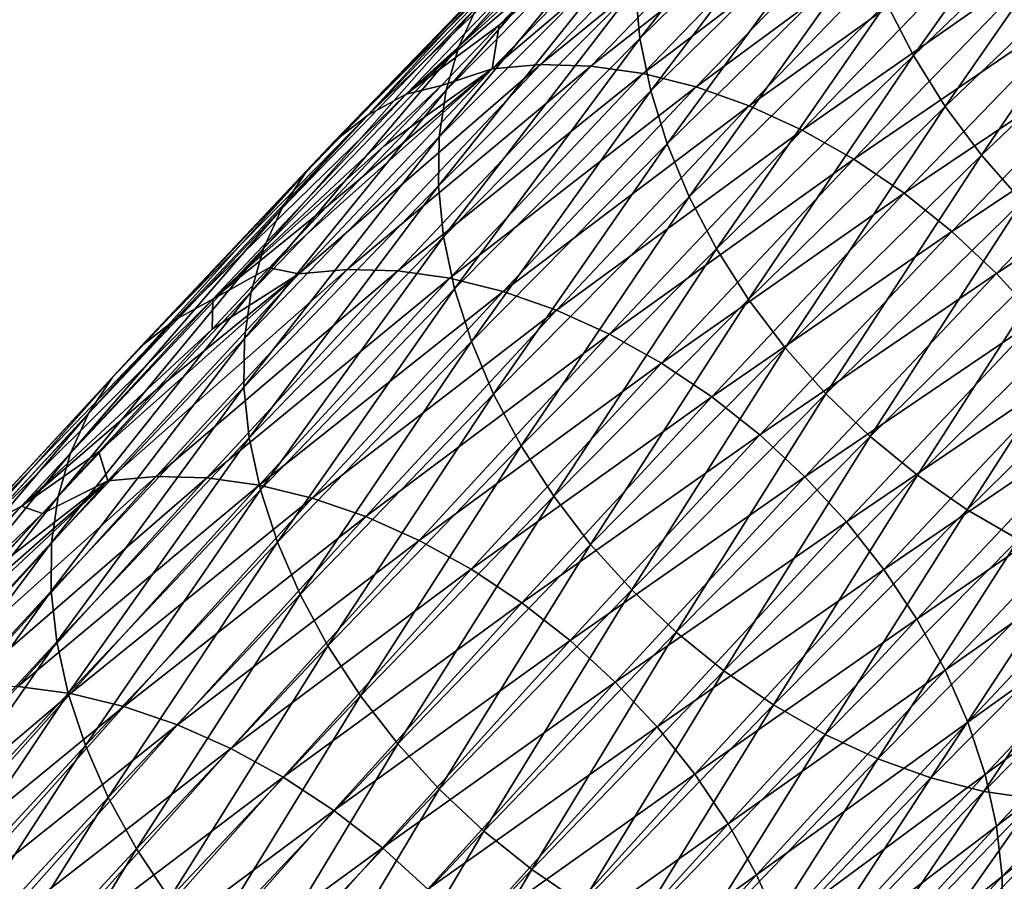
# Model space of a CAD drawing. Header units: millimetres. Extents: x -99 to 221, y -61 to 39.
# Tile 303 of 656: x 34.45 to 39.85, y -21.22 to -16.49. Entities that reach past the tile are written whole.
import ezdxf

# ---------------------------------------------------------------- set-up
doc = ezdxf.new("R2010")
doc.units = ezdxf.units.MM
doc.header["$LTSCALE"] = 33.374815
doc.layers.add('65', color=7, linetype='CONTINUOUS')
doc.layers.add('66', color=7, linetype='CONTINUOUS')

msp = doc.modelspace()

# ---------------------------------------------------------------- linework, layer by layer
at = {"layer": '65', "linetype": 'Continuous'}
for points in [[(38.3805, -15.6299, -51.1518), (37.0443, -16.7625, -49.8714), (37.3086, -16.7393, -49.6641), (38.3805, -15.6299, -51.1518)], [(38.1166, -15.6527, -51.3597), (37.0443, -16.7625, -49.8714), (38.3805, -15.6299, -51.1518), (38.1166, -15.6527, -51.3597)], [(38.1166, -15.6527, -51.3597), (37.0814, -16.524, -50.4744), (37.0443, -16.7625, -49.8714), (38.1166, -15.6527, -51.3597)], [(37.3991, -16.1945, -50.9157), (37.0814, -16.524, -50.4744), (38.1166, -15.6527, -51.3597), (37.3991, -16.1945, -50.9157)], [(38.3805, -15.6299, -51.1518), (37.3086, -16.7393, -49.6641), (38.6566, -15.6394, -50.9592), (38.3805, -15.6299, -51.1518)], [(38.6566, -15.6394, -50.9592), (37.3086, -16.7393, -49.6641), (37.5853, -16.7483, -49.4723), (38.6566, -15.6394, -50.9592)], [(38.6566, -15.6394, -50.9592), (37.5853, -16.7483, -49.4723), (38.9413, -15.6813, -50.7842), (38.6566, -15.6394, -50.9592)], [(38.9413, -15.6813, -50.7842), (37.5853, -16.7483, -49.4723), (37.8707, -16.7894, -49.2983), (38.9413, -15.6813, -50.7842)], [(38.9413, -15.6813, -50.7842), (37.8707, -16.7894, -49.2983), (39.231, -15.7549, -50.6291), (38.9413, -15.6813, -50.7842)], [(39.231, -15.7549, -50.6291), (37.8707, -16.7894, -49.2983), (38.1612, -16.8622, -49.1444), (39.231, -15.7549, -50.6291)], [(39.231, -15.7549, -50.6291), (38.1612, -16.8622, -49.1444), (39.522, -15.8594, -50.4958), (39.231, -15.7549, -50.6291)], [(39.522, -15.8594, -50.4958), (38.1612, -16.8622, -49.1444), (38.4533, -16.9656, -49.0125), (39.522, -15.8594, -50.4958)], [(39.522, -15.8594, -50.4958), (38.4533, -16.9656, -49.0125), (39.8108, -15.9934, -50.386), (39.522, -15.8594, -50.4958)], [(39.8108, -15.9934, -50.386), (38.4533, -16.9656, -49.0125), (38.7432, -17.0985, -48.9042), (39.8108, -15.9934, -50.386)], [(39.8108, -15.9934, -50.386), (38.7432, -17.0985, -48.9042), (40.0937, -16.1552, -50.301), (39.8108, -15.9934, -50.386)], [(40.0937, -16.1552, -50.301), (38.7432, -17.0985, -48.9042), (39.0273, -17.259, -48.821), (40.0937, -16.1552, -50.301)], [(40.0937, -16.1552, -50.301), (39.0273, -17.259, -48.821), (40.367, -16.3428, -50.2421), (40.0937, -16.1552, -50.301)], [(40.367, -16.3428, -50.2421), (39.0273, -17.259, -48.821), (39.3019, -17.4453, -48.7639), (40.367, -16.3428, -50.2421)], [(40.367, -16.3428, -50.2421), (39.3019, -17.4453, -48.7639), (40.6274, -16.5539, -50.2098), (40.367, -16.3428, -50.2421)], [(37.0814, -16.524, -50.4744), (36.7648, -16.8548, -50.0337), (37.0443, -16.7625, -49.8714), (37.0814, -16.524, -50.4744)], [(40.6274, -16.5539, -50.2098), (39.3019, -17.4453, -48.7639), (39.5637, -17.6549, -48.7336), (40.6274, -16.5539, -50.2098)], [(40.6274, -16.5539, -50.2098), (39.5637, -17.6549, -48.7336), (40.8716, -16.7858, -50.2045), (40.6274, -16.5539, -50.2098)], [(36.1345, -17.52, -49.1536), (35.821, -17.8543, -48.7143), (37.0443, -16.7625, -49.8714), (36.1345, -17.52, -49.1536)], [(37.0443, -16.7625, -49.8714), (35.821, -17.8543, -48.7143), (35.9838, -17.8862, -48.3887), (37.0443, -16.7625, -49.8714)], [(37.0443, -16.7625, -49.8714), (35.9838, -17.8862, -48.3887), (37.3086, -16.7393, -49.6641), (37.0443, -16.7625, -49.8714)], [(37.3086, -16.7393, -49.6641), (35.9838, -17.8862, -48.3887), (36.2486, -17.8625, -48.1819), (37.3086, -16.7393, -49.6641)], [(36.4491, -17.1869, -49.5934), (36.1345, -17.52, -49.1536), (37.0443, -16.7625, -49.8714), (36.4491, -17.1869, -49.5934)], [(37.3086, -16.7393, -49.6641), (36.2486, -17.8625, -48.1819), (37.5853, -16.7483, -49.4723), (37.3086, -16.7393, -49.6641)], [(37.5853, -16.7483, -49.4723), (36.2486, -17.8625, -48.1819), (36.5257, -17.871, -47.9908), (37.5853, -16.7483, -49.4723)], [(36.7648, -16.8548, -50.0337), (36.4491, -17.1869, -49.5934), (37.0443, -16.7625, -49.8714), (36.7648, -16.8548, -50.0337)], [(37.5853, -16.7483, -49.4723), (36.5257, -17.871, -47.9908), (37.8707, -16.7894, -49.2983), (37.5853, -16.7483, -49.4723)], [(37.8707, -16.7894, -49.2983), (36.5257, -17.871, -47.9908), (36.8118, -17.9114, -47.8178), (37.8707, -16.7894, -49.2983)], [(37.8707, -16.7894, -49.2983), (36.8118, -17.9114, -47.8178), (38.1612, -16.8622, -49.1444), (37.8707, -16.7894, -49.2983)], [(40.8716, -16.7858, -50.2045), (39.5637, -17.6549, -48.7336), (39.8094, -17.8853, -48.7304), (40.8716, -16.7858, -50.2045)], [(40.8716, -16.7858, -50.2045), (39.8094, -17.8853, -48.7304), (41.0965, -17.0355, -50.2265), (40.8716, -16.7858, -50.2045)], [(38.1612, -16.8622, -49.1444), (36.8118, -17.9114, -47.8178), (37.1031, -17.9833, -47.665), (38.1612, -16.8622, -49.1444)], [(38.1612, -16.8622, -49.1444), (37.1031, -17.9833, -47.665), (38.4533, -16.9656, -49.0125), (38.1612, -16.8622, -49.1444)], [(38.4533, -16.9656, -49.0125), (37.1031, -17.9833, -47.665), (37.3961, -18.0858, -47.5344), (38.4533, -16.9656, -49.0125)], [(38.4533, -16.9656, -49.0125), (37.3961, -18.0858, -47.5344), (38.7432, -17.0985, -48.9042), (38.4533, -16.9656, -49.0125)], [(41.0965, -17.0355, -50.2265), (39.8094, -17.8853, -48.7304), (40.0358, -18.1334, -48.7545), (41.0965, -17.0355, -50.2265)], [(38.7432, -17.0985, -48.9042), (37.3961, -18.0858, -47.5344), (37.6871, -18.2176, -47.4277), (38.7432, -17.0985, -48.9042)], [(38.7432, -17.0985, -48.9042), (37.6871, -18.2176, -47.4277), (39.0273, -17.259, -48.821), (38.7432, -17.0985, -48.9042)], [(39.0273, -17.259, -48.821), (37.6871, -18.2176, -47.4277), (37.9723, -18.377, -47.3461), (39.0273, -17.259, -48.821)], [(39.0273, -17.259, -48.821), (37.9723, -18.377, -47.3461), (39.3019, -17.4453, -48.7639), (39.0273, -17.259, -48.821)], [(39.3019, -17.4453, -48.7639), (37.9723, -18.377, -47.3461), (38.2482, -18.562, -47.2907), (39.3019, -17.4453, -48.7639)], [(39.3019, -17.4453, -48.7639), (38.2482, -18.562, -47.2907), (39.5637, -17.6549, -48.7336), (39.3019, -17.4453, -48.7639)], [(39.5637, -17.6549, -48.7336), (38.2482, -18.562, -47.2907), (38.5113, -18.7702, -47.2622), (39.5637, -17.6549, -48.7336)], [(39.5637, -17.6549, -48.7336), (38.5113, -18.7702, -47.2622), (39.8094, -17.8853, -48.7304), (39.5637, -17.6549, -48.7336)], [(35.9838, -17.8862, -48.3887), (34.9354, -19.0213, -46.9123), (36.2486, -17.8625, -48.1819), (35.9838, -17.8862, -48.3887)], [(36.2486, -17.8625, -48.1819), (34.9354, -19.0213, -46.9123), (35.2005, -18.9973, -46.7061), (36.2486, -17.8625, -48.1819)], [(36.2486, -17.8625, -48.1819), (35.2005, -18.9973, -46.7061), (36.5257, -17.871, -47.9908), (36.2486, -17.8625, -48.1819)], [(36.5257, -17.871, -47.9908), (35.2005, -18.9973, -46.7061), (35.4782, -19.0052, -46.5157), (36.5257, -17.871, -47.9908)], [(36.5257, -17.871, -47.9908), (35.4782, -19.0052, -46.5157), (36.8118, -17.9114, -47.8178), (36.5257, -17.871, -47.9908)], [(35.821, -17.8543, -48.7143), (35.5085, -18.1896, -48.2756), (35.9838, -17.8862, -48.3887), (35.821, -17.8543, -48.7143)], [(35.1971, -18.5258, -47.8375), (34.8868, -18.863, -47.4), (35.9838, -17.8862, -48.3887), (35.1971, -18.5258, -47.8375)], [(35.9838, -17.8862, -48.3887), (34.8868, -18.863, -47.4), (34.9354, -19.0213, -46.9123), (35.9838, -17.8862, -48.3887)], [(35.5085, -18.1896, -48.2756), (35.1971, -18.5258, -47.8375), (35.9838, -17.8862, -48.3887), (35.5085, -18.1896, -48.2756)], [(36.8118, -17.9114, -47.8178), (35.4782, -19.0052, -46.5157), (35.7649, -19.045, -46.3436), (36.8118, -17.9114, -47.8178)], [(36.8118, -17.9114, -47.8178), (35.7649, -19.045, -46.3436), (37.1031, -17.9833, -47.665), (36.8118, -17.9114, -47.8178)], [(39.8094, -17.8853, -48.7304), (38.5113, -18.7702, -47.2622), (38.7583, -18.9991, -47.2609), (39.8094, -17.8853, -48.7304)], [(39.8094, -17.8853, -48.7304), (38.7583, -18.9991, -47.2609), (40.0358, -18.1334, -48.7545), (39.8094, -17.8853, -48.7304)], [(37.1031, -17.9833, -47.665), (35.7649, -19.045, -46.3436), (36.057, -19.1161, -46.1919), (37.1031, -17.9833, -47.665)], [(37.1031, -17.9833, -47.665), (36.057, -19.1161, -46.1919), (37.3961, -18.0858, -47.5344), (37.1031, -17.9833, -47.665)], [(37.3961, -18.0858, -47.5344), (36.057, -19.1161, -46.1919), (36.3509, -19.2177, -46.0625), (37.3961, -18.0858, -47.5344)], [(37.3961, -18.0858, -47.5344), (36.3509, -19.2177, -46.0625), (37.6871, -18.2176, -47.4277), (37.3961, -18.0858, -47.5344)], [(40.0358, -18.1334, -48.7545), (38.7583, -18.9991, -47.2609), (38.986, -19.2458, -47.2869), (40.0358, -18.1334, -48.7545)], [(40.0358, -18.1334, -48.7545), (38.986, -19.2458, -47.2869), (40.2401, -18.3963, -48.8055), (40.0358, -18.1334, -48.7545)], [(37.6871, -18.2176, -47.4277), (36.3509, -19.2177, -46.0625), (36.6428, -19.3484, -45.9571), (37.6871, -18.2176, -47.4277)], [(37.6871, -18.2176, -47.4277), (36.6428, -19.3484, -45.9571), (37.9723, -18.377, -47.3461), (37.6871, -18.2176, -47.4277)], [(37.9723, -18.377, -47.3461), (36.6428, -19.3484, -45.9571), (36.929, -19.5067, -45.877), (37.9723, -18.377, -47.3461)], [(37.9723, -18.377, -47.3461), (36.929, -19.5067, -45.877), (38.2482, -18.562, -47.2907), (37.9723, -18.377, -47.3461)], [(40.2401, -18.3963, -48.8055), (38.986, -19.2458, -47.2869), (39.1917, -19.5072, -47.3399), (40.2401, -18.3963, -48.8055)], [(40.2401, -18.3963, -48.8055), (39.1917, -19.5072, -47.3399), (40.4196, -18.6705, -48.8827), (40.2401, -18.3963, -48.8055)], [(38.2482, -18.562, -47.2907), (36.929, -19.5067, -45.877), (37.2061, -19.6904, -45.8232), (38.2482, -18.562, -47.2907)], [(38.2482, -18.562, -47.2907), (37.2061, -19.6904, -45.8232), (38.5113, -18.7702, -47.2622), (38.2482, -18.562, -47.2907)], [(40.4196, -18.6705, -48.8827), (39.1917, -19.5072, -47.3399), (39.3727, -19.7799, -47.4191), (40.4196, -18.6705, -48.8827)], [(40.4196, -18.6705, -48.8827), (39.3727, -19.7799, -47.4191), (40.5723, -18.9526, -48.9853), (40.4196, -18.6705, -48.8827)], [(38.5113, -18.7702, -47.2622), (37.2061, -19.6904, -45.8232), (37.4703, -19.8974, -45.7964), (38.5113, -18.7702, -47.2622)], [(38.5113, -18.7702, -47.2622), (37.4703, -19.8974, -45.7964), (38.7583, -18.9991, -47.2609), (38.5113, -18.7702, -47.2622)], [(34.8868, -18.863, -47.4), (34.5776, -19.201, -46.963), (34.9354, -19.0213, -46.9123), (34.8868, -18.863, -47.4)], [(34.9354, -19.0213, -46.9123), (33.8994, -20.1656, -45.4431), (35.2005, -18.9973, -46.7061), (34.9354, -19.0213, -46.9123)], [(35.2005, -18.9973, -46.7061), (33.8994, -20.1656, -45.4431), (34.1649, -20.1412, -45.2374), (35.2005, -18.9973, -46.7061)], [(35.2005, -18.9973, -46.7061), (34.1649, -20.1412, -45.2374), (35.4782, -19.0052, -46.5157), (35.2005, -18.9973, -46.7061)], [(35.4782, -19.0052, -46.5157), (34.1649, -20.1412, -45.2374), (34.443, -20.1486, -45.0477), (35.4782, -19.0052, -46.5157)], [(35.4782, -19.0052, -46.5157), (34.443, -20.1486, -45.0477), (35.7649, -19.045, -46.3436), (35.4782, -19.0052, -46.5157)], [(38.7583, -18.9991, -47.2609), (37.4703, -19.8974, -45.7964), (37.7185, -20.125, -45.7969), (38.7583, -18.9991, -47.2609)], [(38.7583, -18.9991, -47.2609), (37.7185, -20.125, -45.7969), (38.986, -19.2458, -47.2869), (38.7583, -18.9991, -47.2609)], [(40.5723, -18.9526, -48.9853), (39.3727, -19.7799, -47.4191), (39.5267, -20.0606, -47.5237), (40.5723, -18.9526, -48.9853)], [(40.5723, -18.9526, -48.9853), (39.5267, -20.0606, -47.5237), (40.6961, -19.2391, -49.1119), (40.5723, -18.9526, -48.9853)], [(33.9623, -19.8793, -46.0911), (33.6564, -20.2195, -45.6562), (34.9354, -19.0213, -46.9123), (33.9623, -19.8793, -46.0911)], [(34.9354, -19.0213, -46.9123), (33.6564, -20.2195, -45.6562), (33.8994, -20.1656, -45.4431), (34.9354, -19.0213, -46.9123)], [(34.2694, -19.5398, -46.5268), (33.9623, -19.8793, -46.0911), (34.9354, -19.0213, -46.9123), (34.2694, -19.5398, -46.5268)], [(34.5776, -19.201, -46.963), (34.2694, -19.5398, -46.5268), (34.9354, -19.0213, -46.9123), (34.5776, -19.201, -46.963)], [(35.7649, -19.045, -46.3436), (34.443, -20.1486, -45.0477), (34.7303, -20.1877, -44.8764), (35.7649, -19.045, -46.3436)], [(35.7649, -19.045, -46.3436), (34.7303, -20.1877, -44.8764), (36.057, -19.1161, -46.1919), (35.7649, -19.045, -46.3436)], [(36.057, -19.1161, -46.1919), (34.7303, -20.1877, -44.8764), (35.0231, -20.2581, -44.7257), (36.057, -19.1161, -46.1919)], [(36.057, -19.1161, -46.1919), (35.0231, -20.2581, -44.7257), (36.3509, -19.2177, -46.0625), (36.057, -19.1161, -46.1919)], [(36.3509, -19.2177, -46.0625), (35.0231, -20.2581, -44.7257), (35.3178, -20.3588, -44.5975), (36.3509, -19.2177, -46.0625)], [(36.3509, -19.2177, -46.0625), (35.3178, -20.3588, -44.5975), (36.6428, -19.3484, -45.9571), (36.3509, -19.2177, -46.0625)], [(38.986, -19.2458, -47.2869), (37.7185, -20.125, -45.7969), (37.9476, -20.3704, -45.8247), (38.986, -19.2458, -47.2869)], [(38.986, -19.2458, -47.2869), (37.9476, -20.3704, -45.8247), (39.1917, -19.5072, -47.3399), (38.986, -19.2458, -47.2869)], [(40.6961, -19.2391, -49.1119), (39.5267, -20.0606, -47.5237), (39.6518, -20.3456, -47.6521), (40.6961, -19.2391, -49.1119)], [(40.6961, -19.2391, -49.1119), (39.6518, -20.3456, -47.6521), (40.7894, -19.5263, -49.2608), (40.6961, -19.2391, -49.1119)], [(36.6428, -19.3484, -45.9571), (35.3178, -20.3588, -44.5975), (35.6106, -20.4886, -44.4934), (36.6428, -19.3484, -45.9571)], [(36.6428, -19.3484, -45.9571), (35.6106, -20.4886, -44.4934), (36.929, -19.5067, -45.877), (36.6428, -19.3484, -45.9571)], [(36.929, -19.5067, -45.877), (35.6106, -20.4886, -44.4934), (35.8978, -20.6458, -44.4147), (36.929, -19.5067, -45.877)], [(36.929, -19.5067, -45.877), (35.8978, -20.6458, -44.4147), (37.2061, -19.6904, -45.8232), (36.929, -19.5067, -45.877)], [(39.1917, -19.5072, -47.3399), (37.9476, -20.3704, -45.8247), (38.1545, -20.6303, -45.8795), (39.1917, -19.5072, -47.3399)], [(39.1917, -19.5072, -47.3399), (38.1545, -20.6303, -45.8795), (39.3727, -19.7799, -47.4191), (39.1917, -19.5072, -47.3399)], [(40.7894, -19.5263, -49.2608), (39.6518, -20.3456, -47.6521), (39.7464, -20.6314, -47.803), (40.7894, -19.5263, -49.2608)], [(40.7894, -19.5263, -49.2608), (39.7464, -20.6314, -47.803), (40.8511, -19.8106, -49.4304), (40.7894, -19.5263, -49.2608)], [(37.2061, -19.6904, -45.8232), (35.8978, -20.6458, -44.4147), (36.1759, -20.8284, -44.3624), (37.2061, -19.6904, -45.8232)], [(37.2061, -19.6904, -45.8232), (36.1759, -20.8284, -44.3624), (37.4703, -19.8974, -45.7964), (37.2061, -19.6904, -45.8232)], [(39.3727, -19.7799, -47.4191), (38.1545, -20.6303, -45.8795), (38.3367, -20.9017, -45.9606), (39.3727, -19.7799, -47.4191)], [(39.3727, -19.7799, -47.4191), (38.3367, -20.9017, -45.9606), (39.5267, -20.0606, -47.5237), (39.3727, -19.7799, -47.4191)], [(40.8511, -19.8106, -49.4304), (39.7464, -20.6314, -47.803), (39.8094, -20.9145, -47.9742), (40.8511, -19.8106, -49.4304)], [(40.8511, -19.8106, -49.4304), (39.8094, -20.9145, -47.9742), (40.8805, -20.0885, -49.6183), (40.8511, -19.8106, -49.4304)], [(37.4703, -19.8974, -45.7964), (36.1759, -20.8284, -44.3624), (36.4412, -21.0342, -44.3371), (37.4703, -19.8974, -45.7964)], [(37.4703, -19.8974, -45.7964), (36.4412, -21.0342, -44.3371), (37.7185, -20.125, -45.7969), (37.4703, -19.8974, -45.7964)], [(39.5267, -20.0606, -47.5237), (38.3367, -20.9017, -45.9606), (38.492, -21.181, -46.0669), (39.5267, -20.0606, -47.5237)], [(39.5267, -20.0606, -47.5237), (38.492, -21.181, -46.0669), (39.6518, -20.3456, -47.6521), (39.5267, -20.0606, -47.5237)], [(37.7185, -20.125, -45.7969), (36.4412, -21.0342, -44.3371), (36.6905, -21.2606, -44.3392), (37.7185, -20.125, -45.7969)], [(37.7185, -20.125, -45.7969), (36.6905, -21.2606, -44.3392), (37.9476, -20.3704, -45.8247), (37.7185, -20.125, -45.7969)], [(40.8805, -20.0885, -49.6183), (39.8094, -20.9145, -47.9742), (39.8398, -21.1912, -48.1638), (40.8805, -20.0885, -49.6183)], [(40.8805, -20.0885, -49.6183), (39.8398, -21.1912, -48.1638), (40.8771, -20.3565, -49.8222), (40.8805, -20.0885, -49.6183)], [(34.443, -20.1486, -45.0477), (33.4204, -21.2989, -43.5876), (34.7303, -20.1877, -44.8764), (34.443, -20.1486, -45.0477)], [(34.7303, -20.1877, -44.8764), (33.4204, -21.2989, -43.5876), (33.7083, -21.3374, -43.4171), (34.7303, -20.1877, -44.8764)], [(34.7303, -20.1877, -44.8764), (33.7083, -21.3374, -43.4171), (35.0231, -20.2581, -44.7257), (34.7303, -20.1877, -44.8764)], [(35.0231, -20.2581, -44.7257), (33.7083, -21.3374, -43.4171), (34.0018, -21.4071, -43.2674), (35.0231, -20.2581, -44.7257)], [(35.0231, -20.2581, -44.7257), (34.0018, -21.4071, -43.2674), (35.3178, -20.3588, -44.5975), (35.0231, -20.2581, -44.7257)], [(39.6518, -20.3456, -47.6521), (38.492, -21.181, -46.0669), (38.6183, -21.4647, -46.1971), (39.6518, -20.3456, -47.6521)], [(39.6518, -20.3456, -47.6521), (38.6183, -21.4647, -46.1971), (39.7464, -20.6314, -47.803), (39.6518, -20.3456, -47.6521)], [(35.3178, -20.3588, -44.5975), (34.0018, -21.4071, -43.2674), (34.2972, -21.507, -43.1402), (35.3178, -20.3588, -44.5975)], [(35.3178, -20.3588, -44.5975), (34.2972, -21.507, -43.1402), (35.6106, -20.4886, -44.4934), (35.3178, -20.3588, -44.5975)], [(37.9476, -20.3704, -45.8247), (36.6905, -21.2606, -44.3392), (36.9207, -21.5047, -44.3687), (37.9476, -20.3704, -45.8247)], [(37.9476, -20.3704, -45.8247), (36.9207, -21.5047, -44.3687), (38.1545, -20.6303, -45.8795), (37.9476, -20.3704, -45.8247)], [(40.8771, -20.3565, -49.8222), (39.8375, -21.458, -48.3692), (40.8409, -20.6111, -50.0396), (40.8771, -20.3565, -49.8222)], [(40.8771, -20.3565, -49.8222), (39.8398, -21.1912, -48.1638), (39.8375, -21.458, -48.3692), (40.8771, -20.3565, -49.8222)], [(35.6106, -20.4886, -44.4934), (34.2972, -21.507, -43.1402), (34.5908, -21.6358, -43.0373), (35.6106, -20.4886, -44.4934)], [(35.6106, -20.4886, -44.4934), (34.5908, -21.6358, -43.0373), (35.8978, -20.6458, -44.4147), (35.6106, -20.4886, -44.4934)], [(40.8409, -20.6111, -50.0396), (39.8375, -21.458, -48.3692), (39.8023, -21.7116, -48.5879), (40.8409, -20.6111, -50.0396)], [(40.8409, -20.6111, -50.0396), (39.8023, -21.7116, -48.5879), (40.7726, -20.8492, -50.2678), (40.8409, -20.6111, -50.0396)], [(35.8978, -20.6458, -44.4147), (34.5908, -21.6358, -43.0373), (34.8789, -21.792, -42.9599), (35.8978, -20.6458, -44.4147)], [(35.8978, -20.6458, -44.4147), (34.8789, -21.792, -42.9599), (36.1759, -20.8284, -44.3624), (35.8978, -20.6458, -44.4147)], [(38.1545, -20.6303, -45.8795), (36.9207, -21.5047, -44.3687), (37.1288, -21.7634, -44.4251), (38.1545, -20.6303, -45.8795)], [(38.1545, -20.6303, -45.8795), (37.1288, -21.7634, -44.4251), (38.3367, -20.9017, -45.9606), (38.1545, -20.6303, -45.8795)], [(39.7464, -20.6314, -47.803), (38.6183, -21.4647, -46.1971), (38.7141, -21.7492, -46.3496), (39.7464, -20.6314, -47.803)], [(39.7464, -20.6314, -47.803), (38.7141, -21.7492, -46.3496), (39.8094, -20.9145, -47.9742), (39.7464, -20.6314, -47.803)], [(36.1759, -20.8284, -44.3624), (34.8789, -21.792, -42.9599), (35.1579, -21.9736, -42.9089), (36.1759, -20.8284, -44.3624)], [(36.1759, -20.8284, -44.3624), (35.1579, -21.9736, -42.9089), (36.4412, -21.0342, -44.3371), (36.1759, -20.8284, -44.3624)], [(40.7726, -20.8492, -50.2678), (39.7347, -21.9488, -48.8172), (40.6728, -21.0677, -50.5038), (40.7726, -20.8492, -50.2678)], [(40.7726, -20.8492, -50.2678), (39.8023, -21.7116, -48.5879), (39.7347, -21.9488, -48.8172), (40.7726, -20.8492, -50.2678)], [(38.3367, -20.9017, -45.9606), (37.1288, -21.7634, -44.4251), (37.3121, -22.0334, -44.5079), (38.3367, -20.9017, -45.9606)], [(38.3367, -20.9017, -45.9606), (37.3121, -22.0334, -44.5079), (38.492, -21.181, -46.0669), (38.3367, -20.9017, -45.9606)], [(39.8094, -20.9145, -47.9742), (38.7141, -21.7492, -46.3496), (38.7781, -22.0311, -46.5224), (39.8094, -20.9145, -47.9742)], [(39.8094, -20.9145, -47.9742), (38.7781, -22.0311, -46.5224), (39.8398, -21.1912, -48.1638), (39.8094, -20.9145, -47.9742)], [(36.4412, -21.0342, -44.3371), (35.1579, -21.9736, -42.9089), (35.4242, -22.1783, -42.8851), (36.4412, -21.0342, -44.3371)], [(36.4412, -21.0342, -44.3371), (35.4242, -22.1783, -42.8851), (36.6905, -21.2606, -44.3392), (36.4412, -21.0342, -44.3371)], [(40.6728, -21.0677, -50.5038), (39.7347, -21.9488, -48.8172), (39.6356, -22.1666, -49.0542), (40.6728, -21.0677, -50.5038)], [(40.6728, -21.0677, -50.5038), (39.6356, -22.1666, -49.0542), (40.5429, -21.264, -50.7446), (40.6728, -21.0677, -50.5038)], [(38.492, -21.181, -46.0669), (37.3121, -22.0334, -44.5079), (37.4685, -22.3115, -44.6158), (38.492, -21.181, -46.0669)], [(38.492, -21.181, -46.0669), (37.4685, -22.3115, -44.6158), (38.6183, -21.4647, -46.1971), (38.492, -21.181, -46.0669)], [(39.8398, -21.1912, -48.1638), (38.7781, -22.0311, -46.5224), (38.8096, -22.3066, -46.7134), (39.8398, -21.1912, -48.1638)], [(39.8398, -21.1912, -48.1638), (38.8096, -22.3066, -46.7134), (39.8375, -21.458, -48.3692), (39.8398, -21.1912, -48.1638)]]:
    msp.add_3dface(points, dxfattribs=at)
at = {"layer": '66', "linetype": 'Continuous'}
for points in [[(38.9158, -15.2479, -56.6171), (37.8537, -16.5973, -55.3133), (37.827, -16.3167, -55.1291), (38.9158, -15.2479, -56.6171)], [(38.9409, -15.5301, -56.7992), (37.8537, -16.5973, -55.3133), (38.9158, -15.2479, -56.6171), (38.9409, -15.5301, -56.7992)], [(38.0428, -15.329, -54.255), (36.8598, -16.6404, -52.999), (36.9604, -16.4211, -52.7641), (38.0428, -15.329, -54.255)], [(37.9415, -15.5492, -54.4888), (36.8598, -16.6404, -52.999), (38.0428, -15.329, -54.255), (37.9415, -15.5492, -54.4888)], [(40.2976, -15.3619, -58.705), (39.3535, -16.6895, -57.3203), (39.2058, -16.4024, -57.2247), (40.2976, -15.3619, -58.705)], [(40.4433, -15.6509, -58.798), (39.3535, -16.6895, -57.3203), (40.2976, -15.3619, -58.705), (40.4433, -15.6509, -58.798)], [(37.8712, -15.7893, -54.7142), (36.7906, -16.8795, -53.2258), (37.9415, -15.5492, -54.4888), (37.8712, -15.7893, -54.7142)], [(37.9415, -15.5492, -54.4888), (36.7906, -16.8795, -53.2258), (36.8598, -16.6404, -52.999), (37.9415, -15.5492, -54.4888)], [(38.9409, -15.5301, -56.7992), (37.9126, -16.8846, -55.4788), (37.8537, -16.5973, -55.3133), (38.9409, -15.5301, -56.7992)], [(38.9982, -15.819, -56.9625), (37.9126, -16.8846, -55.4788), (38.9409, -15.5301, -56.7992), (38.9982, -15.819, -56.9625)], [(40.4433, -15.6509, -58.798), (39.528, -16.9688, -57.3906), (39.3535, -16.6895, -57.3203), (40.4433, -15.6509, -58.798)], [(40.6159, -15.9321, -58.8655), (39.528, -16.9688, -57.3906), (40.4433, -15.6509, -58.798), (40.6159, -15.9321, -58.8655)], [(37.4349, -15.9073, -52.0409), (36.3625, -17.0172, -50.5525), (37.6441, -15.7913, -51.8039), (37.4349, -15.9073, -52.0409)], [(36.3625, -17.0172, -50.5525), (36.5716, -16.9014, -50.3152), (37.6441, -15.7913, -51.8039), (36.3625, -17.0172, -50.5525)], [(36.5716, -16.9014, -50.3152), (37.7179, -15.8662, -51.3574), (37.6441, -15.7913, -51.8039), (36.5716, -16.9014, -50.3152)], [(37.8329, -16.0462, -54.9285), (36.7534, -17.1352, -53.4418), (37.8712, -15.7893, -54.7142), (37.8329, -16.0462, -54.9285)], [(37.8712, -15.7893, -54.7142), (36.7534, -17.1352, -53.4418), (36.7906, -16.8795, -53.2258), (37.8712, -15.7893, -54.7142)], [(38.9982, -15.819, -56.9625), (38.003, -17.1749, -55.6236), (37.9126, -16.8846, -55.4788), (38.9982, -15.819, -56.9625)], [(39.0869, -16.111, -57.1049), (38.003, -17.1749, -55.6236), (38.9982, -15.819, -56.9625), (39.0869, -16.111, -57.1049)], [(37.3991, -16.1945, -50.9157), (37.7179, -15.8662, -51.3574), (36.5716, -16.9014, -50.3152), (37.3991, -16.1945, -50.9157)], [(37.2498, -16.0522, -52.282), (36.1776, -17.1618, -50.7939), (37.4349, -15.9073, -52.0409), (37.2498, -16.0522, -52.282)], [(37.4349, -15.9073, -52.0409), (36.1776, -17.1618, -50.7939), (36.3625, -17.0172, -50.5525), (37.4349, -15.9073, -52.0409)], [(40.6159, -15.9321, -58.8655), (39.7273, -17.2367, -57.4346), (39.528, -16.9688, -57.3906), (40.6159, -15.9321, -58.8655)], [(40.8132, -16.2018, -58.9069), (39.7273, -17.2367, -57.4346), (40.6159, -15.9321, -58.8655), (40.8132, -16.2018, -58.9069)], [(37.0909, -16.2242, -52.5241), (36.0191, -17.3332, -51.0366), (37.2498, -16.0522, -52.282), (37.0909, -16.2242, -52.5241)], [(37.2498, -16.0522, -52.282), (36.0191, -17.3332, -51.0366), (36.1776, -17.1618, -50.7939), (37.2498, -16.0522, -52.282)], [(37.827, -16.3167, -55.1291), (36.7488, -17.4044, -53.6441), (37.8329, -16.0462, -54.9285), (37.827, -16.3167, -55.1291)], [(37.8329, -16.0462, -54.9285), (36.7488, -17.4044, -53.6441), (36.7534, -17.1352, -53.4418), (37.8329, -16.0462, -54.9285)], [(39.0869, -16.111, -57.1049), (38.1237, -17.4646, -55.7458), (38.003, -17.1749, -55.6236), (39.0869, -16.111, -57.1049)], [(39.2058, -16.4024, -57.2247), (38.1237, -17.4646, -55.7458), (39.0869, -16.111, -57.1049), (39.2058, -16.4024, -57.2247)], [(37.0814, -16.524, -50.4744), (37.3991, -16.1945, -50.9157), (36.5716, -16.9014, -50.3152), (37.0814, -16.524, -50.4744)], [(36.9604, -16.4211, -52.7641), (35.8892, -17.5295, -51.2775), (37.0909, -16.2242, -52.5241), (36.9604, -16.4211, -52.7641)], [(37.0909, -16.2242, -52.5241), (35.8892, -17.5295, -51.2775), (36.0191, -17.3332, -51.0366), (37.0909, -16.2242, -52.5241)], [(40.8132, -16.2018, -58.9069), (39.9488, -17.4898, -57.4518), (39.7273, -17.2367, -57.4346), (40.8132, -16.2018, -58.9069)], [(37.827, -16.3167, -55.1291), (36.7769, -17.6836, -53.8302), (36.7488, -17.4044, -53.6441), (37.827, -16.3167, -55.1291)], [(37.8537, -16.5973, -55.3133), (36.7769, -17.6836, -53.8302), (37.827, -16.3167, -55.1291), (37.8537, -16.5973, -55.3133)], [(39.2058, -16.4024, -57.2247), (38.2731, -17.7499, -55.844), (38.1237, -17.4646, -55.7458), (39.2058, -16.4024, -57.2247)], [(39.3535, -16.6895, -57.3203), (38.2731, -17.7499, -55.844), (39.2058, -16.4024, -57.2247), (39.3535, -16.6895, -57.3203)], [(36.9604, -16.4211, -52.7641), (35.7895, -17.748, -51.5135), (35.8892, -17.5295, -51.2775), (36.9604, -16.4211, -52.7641)], [(36.8598, -16.6404, -52.999), (35.7895, -17.748, -51.5135), (36.9604, -16.4211, -52.7641), (36.8598, -16.6404, -52.999)], [(36.7648, -16.8548, -50.0337), (37.0814, -16.524, -50.4744), (36.5716, -16.9014, -50.3152), (36.7648, -16.8548, -50.0337)], [(37.8537, -16.5973, -55.3133), (36.8373, -17.9694, -53.9979), (36.7769, -17.6836, -53.8302), (37.8537, -16.5973, -55.3133)], [(37.9126, -16.8846, -55.4788), (36.8373, -17.9694, -53.9979), (37.8537, -16.5973, -55.3133), (37.9126, -16.8846, -55.4788)], [(36.8598, -16.6404, -52.999), (35.7211, -17.9861, -51.7416), (35.7895, -17.748, -51.5135), (36.8598, -16.6404, -52.999)], [(36.7906, -16.8795, -53.2258), (35.7211, -17.9861, -51.7416), (36.8598, -16.6404, -52.999), (36.7906, -16.8795, -53.2258)], [(39.3535, -16.6895, -57.3203), (38.4495, -18.0274, -55.9167), (38.2731, -17.7499, -55.844), (39.3535, -16.6895, -57.3203)], [(39.528, -16.9688, -57.3906), (38.4495, -18.0274, -55.9167), (39.3535, -16.6895, -57.3203), (39.528, -16.9688, -57.3906)], [(35.5108, -18.0253, -48.8321), (36.7648, -16.8548, -50.0337), (36.5716, -16.9014, -50.3152), (35.5108, -18.0253, -48.8321)], [(36.4491, -17.1869, -49.5934), (36.7648, -16.8548, -50.0337), (35.5108, -18.0253, -48.8321), (36.4491, -17.1869, -49.5934)], [(36.7906, -16.8795, -53.2258), (35.685, -18.2407, -51.959), (35.7211, -17.9861, -51.7416), (36.7906, -16.8795, -53.2258)], [(36.7534, -17.1352, -53.4418), (35.685, -18.2407, -51.959), (36.7906, -16.8795, -53.2258), (36.7534, -17.1352, -53.4418)], [(37.9126, -16.8846, -55.4788), (36.9292, -18.2581, -54.1448), (36.8373, -17.9694, -53.9979), (37.9126, -16.8846, -55.4788)], [(38.003, -17.1749, -55.6236), (36.9292, -18.2581, -54.1448), (37.9126, -16.8846, -55.4788), (38.003, -17.1749, -55.6236)], [(36.3625, -17.0172, -50.5525), (35.3018, -18.141, -49.0694), (36.5716, -16.9014, -50.3152), (36.3625, -17.0172, -50.5525)], [(35.3018, -18.141, -49.0694), (35.5108, -18.0253, -48.8321), (36.5716, -16.9014, -50.3152), (35.3018, -18.141, -49.0694)], [(39.528, -16.9688, -57.3906), (38.6506, -18.2935, -55.9633), (38.4495, -18.0274, -55.9167), (39.528, -16.9688, -57.3906)], [(39.7273, -17.2367, -57.4346), (38.6506, -18.2935, -55.9633), (39.528, -16.9688, -57.3906), (39.7273, -17.2367, -57.4346)], [(36.1776, -17.1618, -50.7939), (35.1171, -18.2853, -49.3113), (36.3625, -17.0172, -50.5525), (36.1776, -17.1618, -50.7939)], [(36.3625, -17.0172, -50.5525), (35.1171, -18.2853, -49.3113), (35.3018, -18.141, -49.0694), (36.3625, -17.0172, -50.5525)], [(36.0191, -17.3332, -51.0366), (34.959, -18.4563, -49.5545), (36.1776, -17.1618, -50.7939), (36.0191, -17.3332, -51.0366)], [(36.1776, -17.1618, -50.7939), (34.959, -18.4563, -49.5545), (35.1171, -18.2853, -49.3113), (36.1776, -17.1618, -50.7939)], [(36.7488, -17.4044, -53.6441), (35.6815, -18.5087, -52.163), (36.7534, -17.1352, -53.4418), (36.7488, -17.4044, -53.6441)], [(36.7534, -17.1352, -53.4418), (35.6815, -18.5087, -52.163), (35.685, -18.2407, -51.959), (36.7534, -17.1352, -53.4418)], [(36.1345, -17.52, -49.1536), (36.4491, -17.1869, -49.5934), (35.5108, -18.0253, -48.8321), (36.1345, -17.52, -49.1536)], [(38.003, -17.1749, -55.6236), (37.0515, -18.5461, -54.2693), (36.9292, -18.2581, -54.1448), (38.003, -17.1749, -55.6236)], [(38.1237, -17.4646, -55.7458), (37.0515, -18.5461, -54.2693), (38.003, -17.1749, -55.6236), (38.1237, -17.4646, -55.7458)], [(39.7273, -17.2367, -57.4346), (38.8739, -18.5448, -55.9829), (38.6506, -18.2935, -55.9633), (39.7273, -17.2367, -57.4346)], [(39.9488, -17.4898, -57.4518), (38.8739, -18.5448, -55.9829), (39.7273, -17.2367, -57.4346), (39.9488, -17.4898, -57.4518)], [(35.8892, -17.5295, -51.2775), (34.8297, -18.652, -49.7961), (36.0191, -17.3332, -51.0366), (35.8892, -17.5295, -51.2775)], [(36.0191, -17.3332, -51.0366), (34.8297, -18.652, -49.7961), (34.959, -18.4563, -49.5545), (36.0191, -17.3332, -51.0366)], [(36.7488, -17.4044, -53.6441), (35.7109, -18.7866, -52.3509), (35.6815, -18.5087, -52.163), (36.7488, -17.4044, -53.6441)], [(36.7769, -17.6836, -53.8302), (35.7109, -18.7866, -52.3509), (36.7488, -17.4044, -53.6441), (36.7769, -17.6836, -53.8302)], [(38.1237, -17.4646, -55.7458), (37.2027, -18.8298, -54.3698), (37.0515, -18.5461, -54.2693), (38.1237, -17.4646, -55.7458)], [(38.2731, -17.7499, -55.844), (37.2027, -18.8298, -54.3698), (38.1237, -17.4646, -55.7458), (38.2731, -17.7499, -55.844)], [(39.9488, -17.4898, -57.4518), (39.1165, -18.7783, -55.9755), (38.8739, -18.5448, -55.9829), (39.9488, -17.4898, -57.4518)], [(40.1897, -17.7249, -57.442), (39.1165, -18.7783, -55.9755), (39.9488, -17.4898, -57.4518), (40.1897, -17.7249, -57.442)], [(35.7895, -17.748, -51.5135), (34.7306, -18.8698, -50.0331), (35.8892, -17.5295, -51.2775), (35.7895, -17.748, -51.5135)], [(35.8892, -17.5295, -51.2775), (34.7306, -18.8698, -50.0331), (34.8297, -18.652, -49.7961), (35.8892, -17.5295, -51.2775)], [(35.821, -17.8543, -48.7143), (36.1345, -17.52, -49.1536), (35.5108, -18.0253, -48.8321), (35.821, -17.8543, -48.7143)], [(36.7769, -17.6836, -53.8302), (35.7726, -19.071, -52.5204), (35.7109, -18.7866, -52.3509), (36.7769, -17.6836, -53.8302)], [(36.8373, -17.9694, -53.9979), (35.7726, -19.071, -52.5204), (36.7769, -17.6836, -53.8302), (36.8373, -17.9694, -53.9979)], [(35.7211, -17.9861, -51.7416), (34.663, -19.107, -50.2624), (35.7895, -17.748, -51.5135), (35.7211, -17.9861, -51.7416)], [(35.7895, -17.748, -51.5135), (34.663, -19.107, -50.2624), (34.7306, -18.8698, -50.0331), (35.7895, -17.748, -51.5135)], [(38.2731, -17.7499, -55.844), (37.3807, -19.1056, -54.4449), (37.2027, -18.8298, -54.3698), (38.2731, -17.7499, -55.844)], [(38.4495, -18.0274, -55.9167), (37.3807, -19.1056, -54.4449), (38.2731, -17.7499, -55.844), (38.4495, -18.0274, -55.9167)], [(40.1897, -17.7249, -57.442), (39.3754, -18.9909, -55.9411), (39.1165, -18.7783, -55.9755), (40.1897, -17.7249, -57.442)], [(40.4469, -17.9391, -57.4054), (39.3754, -18.9909, -55.9411), (40.1897, -17.7249, -57.442), (40.4469, -17.9391, -57.4054)], [(35.5085, -18.1896, -48.2756), (35.821, -17.8543, -48.7143), (35.5108, -18.0253, -48.8321), (35.5085, -18.1896, -48.2756)], [(36.8373, -17.9694, -53.9979), (35.866, -19.3582, -52.6694), (35.7726, -19.071, -52.5204), (36.8373, -17.9694, -53.9979)], [(36.9292, -18.2581, -54.1448), (35.866, -19.3582, -52.6694), (36.8373, -17.9694, -53.9979), (36.9292, -18.2581, -54.1448)], [(40.4469, -17.9391, -57.4054), (39.6473, -19.18, -55.8801), (39.3754, -18.9909, -55.9411), (40.4469, -17.9391, -57.4054)], [(40.7173, -18.1297, -57.3422), (39.6473, -19.18, -55.8801), (40.4469, -17.9391, -57.4054), (40.7173, -18.1297, -57.3422)], [(35.3018, -18.141, -49.0694), (34.2531, -19.2763, -47.5927), (35.5108, -18.0253, -48.8321), (35.3018, -18.141, -49.0694)], [(34.2531, -19.2763, -47.5927), (34.4621, -19.1607, -47.3553), (35.5108, -18.0253, -48.8321), (34.2531, -19.2763, -47.5927)], [(34.4621, -19.1607, -47.3553), (35.5085, -18.1896, -48.2756), (35.5108, -18.0253, -48.8321), (34.4621, -19.1607, -47.3553)], [(35.7211, -17.9861, -51.7416), (34.6278, -19.3606, -50.4811), (34.663, -19.107, -50.2624), (35.7211, -17.9861, -51.7416)], [(35.685, -18.2407, -51.959), (34.6278, -19.3606, -50.4811), (35.7211, -17.9861, -51.7416), (35.685, -18.2407, -51.959)], [(38.4495, -18.0274, -55.9167), (37.5835, -19.37, -54.4937), (37.3807, -19.1056, -54.4449), (38.4495, -18.0274, -55.9167)], [(38.6506, -18.2935, -55.9633), (37.5835, -19.37, -54.4937), (38.4495, -18.0274, -55.9167), (38.6506, -18.2935, -55.9633)], [(35.1171, -18.2853, -49.3113), (34.0686, -19.4204, -47.8348), (35.3018, -18.141, -49.0694), (35.1171, -18.2853, -49.3113)], [(35.3018, -18.141, -49.0694), (34.0686, -19.4204, -47.8348), (34.2531, -19.2763, -47.5927), (35.3018, -18.141, -49.0694)], [(40.7173, -18.1297, -57.3422), (39.9288, -19.3431, -55.7933), (39.6473, -19.18, -55.8801), (40.7173, -18.1297, -57.3422)], [(35.1971, -18.5258, -47.8375), (35.5085, -18.1896, -48.2756), (34.4621, -19.1607, -47.3553), (35.1971, -18.5258, -47.8375)], [(35.685, -18.2407, -51.959), (34.6254, -19.6274, -50.6866), (34.6278, -19.3606, -50.4811), (35.685, -18.2407, -51.959)], [(35.6815, -18.5087, -52.163), (34.6254, -19.6274, -50.6866), (35.685, -18.2407, -51.959), (35.6815, -18.5087, -52.163)], [(34.959, -18.4563, -49.5545), (33.9109, -19.591, -48.0785), (35.1171, -18.2853, -49.3113), (34.959, -18.4563, -49.5545)], [(35.1171, -18.2853, -49.3113), (33.9109, -19.591, -48.0785), (34.0686, -19.4204, -47.8348), (35.1171, -18.2853, -49.3113)], [(36.9292, -18.2581, -54.1448), (35.9897, -19.6447, -52.796), (35.866, -19.3582, -52.6694), (36.9292, -18.2581, -54.1448)], [(37.0515, -18.5461, -54.2693), (35.9897, -19.6447, -52.796), (36.9292, -18.2581, -54.1448), (37.0515, -18.5461, -54.2693)], [(38.6506, -18.2935, -55.9633), (37.8084, -19.6197, -54.5157), (37.5835, -19.37, -54.4937), (38.6506, -18.2935, -55.9633)], [(38.8739, -18.5448, -55.9829), (37.8084, -19.6197, -54.5157), (38.6506, -18.2935, -55.9633), (38.8739, -18.5448, -55.9829)], [(34.8297, -18.652, -49.7961), (33.7819, -19.7861, -48.3208), (34.959, -18.4563, -49.5545), (34.8297, -18.652, -49.7961)], [(34.959, -18.4563, -49.5545), (33.7819, -19.7861, -48.3208), (33.9109, -19.591, -48.0785), (34.959, -18.4563, -49.5545)], [(35.6815, -18.5087, -52.163), (34.6559, -19.9041, -50.8761), (34.6254, -19.6274, -50.6866), (35.6815, -18.5087, -52.163)], [(35.7109, -18.7866, -52.3509), (34.6559, -19.9041, -50.8761), (35.6815, -18.5087, -52.163), (35.7109, -18.7866, -52.3509)], [(34.8868, -18.863, -47.4), (35.1971, -18.5258, -47.8375), (34.4621, -19.1607, -47.3553), (34.8868, -18.863, -47.4)], [(37.0515, -18.5461, -54.2693), (36.1424, -19.9268, -52.8986), (35.9897, -19.6447, -52.796), (37.0515, -18.5461, -54.2693)], [(37.2027, -18.8298, -54.3698), (36.1424, -19.9268, -52.8986), (37.0515, -18.5461, -54.2693), (37.2027, -18.8298, -54.3698)], [(38.8739, -18.5448, -55.9829), (38.0526, -19.8515, -54.5105), (37.8084, -19.6197, -54.5157), (38.8739, -18.5448, -55.9829)], [(39.1165, -18.7783, -55.9755), (38.0526, -19.8515, -54.5105), (38.8739, -18.5448, -55.9829), (39.1165, -18.7783, -55.9755)], [(34.7306, -18.8698, -50.0331), (33.6834, -20.0033, -48.5586), (34.8297, -18.652, -49.7961), (34.7306, -18.8698, -50.0331)], [(34.8297, -18.652, -49.7961), (33.6834, -20.0033, -48.5586), (33.7819, -19.7861, -48.3208), (34.8297, -18.652, -49.7961)], [(35.7109, -18.7866, -52.3509), (34.7188, -20.1871, -51.0474), (34.6559, -19.9041, -50.8761), (35.7109, -18.7866, -52.3509)], [(35.7726, -19.071, -52.5204), (34.7188, -20.1871, -51.0474), (35.7109, -18.7866, -52.3509), (35.7726, -19.071, -52.5204)], [(39.1165, -18.7783, -55.9755), (38.313, -20.0626, -54.4782), (38.0526, -19.8515, -54.5105), (39.1165, -18.7783, -55.9755)], [(39.3754, -18.9909, -55.9411), (38.313, -20.0626, -54.4782), (39.1165, -18.7783, -55.9755), (39.3754, -18.9909, -55.9411)], [(37.2027, -18.8298, -54.3698), (36.322, -20.201, -52.9758), (36.1424, -19.9268, -52.8986), (37.2027, -18.8298, -54.3698)], [(37.3807, -19.1056, -54.4449), (36.322, -20.201, -52.9758), (37.2027, -18.8298, -54.3698), (37.3807, -19.1056, -54.4449)], [(34.663, -19.107, -50.2624), (33.6166, -20.2397, -48.789), (34.7306, -18.8698, -50.0331), (34.663, -19.107, -50.2624)], [(34.7306, -18.8698, -50.0331), (33.6166, -20.2397, -48.789), (33.6834, -20.0033, -48.5586), (34.7306, -18.8698, -50.0331)], [(34.5776, -19.201, -46.963), (34.8868, -18.863, -47.4), (34.4621, -19.1607, -47.3553), (34.5776, -19.201, -46.963)], [(39.3754, -18.9909, -55.9411), (38.5863, -20.2502, -54.4192), (38.313, -20.0626, -54.4782), (39.3754, -18.9909, -55.9411)], [(39.6473, -19.18, -55.8801), (38.5863, -20.2502, -54.4192), (39.3754, -18.9909, -55.9411), (39.6473, -19.18, -55.8801)], [(34.6278, -19.3606, -50.4811), (33.5822, -20.4924, -49.0089), (34.663, -19.107, -50.2624), (34.6278, -19.3606, -50.4811)], [(34.663, -19.107, -50.2624), (33.5822, -20.4924, -49.0089), (33.6166, -20.2397, -48.789), (34.663, -19.107, -50.2624)], [(35.7726, -19.071, -52.5204), (34.8135, -20.473, -51.1982), (34.7188, -20.1871, -51.0474), (35.7726, -19.071, -52.5204)], [(35.866, -19.3582, -52.6694), (34.8135, -20.473, -51.1982), (35.7726, -19.071, -52.5204), (35.866, -19.3582, -52.6694)], [(37.3807, -19.1056, -54.4449), (36.5262, -20.4638, -53.0268), (36.322, -20.201, -52.9758), (37.3807, -19.1056, -54.4449)], [(37.5835, -19.37, -54.4937), (36.5262, -20.4638, -53.0268), (37.3807, -19.1056, -54.4449), (37.5835, -19.37, -54.4937)], [(34.2531, -19.2763, -47.5927), (33.2167, -20.4209, -46.123), (34.4621, -19.1607, -47.3553), (34.2531, -19.2763, -47.5927)], [(33.2167, -20.4209, -46.123), (33.4257, -20.3053, -45.8855), (34.4621, -19.1607, -47.3553), (33.2167, -20.4209, -46.123)], [(33.4257, -20.3053, -45.8855), (34.5776, -19.201, -46.963), (34.4621, -19.1607, -47.3553), (33.4257, -20.3053, -45.8855)], [(34.2694, -19.5398, -46.5268), (34.5776, -19.201, -46.963), (33.4257, -20.3053, -45.8855), (34.2694, -19.5398, -46.5268)], [(39.6473, -19.18, -55.8801), (38.8692, -20.4121, -54.3342), (38.5863, -20.2502, -54.4192), (39.6473, -19.18, -55.8801)], [(39.9288, -19.3431, -55.7933), (38.8692, -20.4121, -54.3342), (39.6473, -19.18, -55.8801), (39.9288, -19.3431, -55.7933)], [(34.6254, -19.6274, -50.6866), (33.5807, -20.7582, -49.2157), (34.6278, -19.3606, -50.4811), (34.6254, -19.6274, -50.6866)], [(34.6278, -19.3606, -50.4811), (33.5807, -20.7582, -49.2157), (33.5822, -20.4924, -49.0089), (34.6278, -19.3606, -50.4811)], [(35.866, -19.3582, -52.6694), (34.9386, -20.758, -51.3267), (34.8135, -20.473, -51.1982), (35.866, -19.3582, -52.6694)], [(35.9897, -19.6447, -52.796), (34.9386, -20.758, -51.3267), (35.866, -19.3582, -52.6694), (35.9897, -19.6447, -52.796)], [(37.5835, -19.37, -54.4937), (36.7526, -20.712, -53.0509), (36.5262, -20.4638, -53.0268), (37.5835, -19.37, -54.4937)], [(37.8084, -19.6197, -54.5157), (36.7526, -20.712, -53.0509), (37.5835, -19.37, -54.4937), (37.8084, -19.6197, -54.5157)], [(39.9288, -19.3431, -55.7933), (39.1579, -20.5461, -54.2244), (38.8692, -20.4121, -54.3342), (39.9288, -19.3431, -55.7933)], [(40.2164, -19.4783, -55.6818), (39.1579, -20.5461, -54.2244), (39.9288, -19.3431, -55.7933), (40.2164, -19.4783, -55.6818)], [(40.2164, -19.4783, -55.6818), (39.449, -20.6505, -54.0911), (39.1579, -20.5461, -54.2244), (40.2164, -19.4783, -55.6818)], [(40.5064, -19.5839, -55.5471), (39.449, -20.6505, -54.0911), (40.2164, -19.4783, -55.6818), (40.5064, -19.5839, -55.5471)], [(40.5064, -19.5839, -55.5471), (39.7387, -20.7242, -53.936), (39.449, -20.6505, -54.0911), (40.5064, -19.5839, -55.5471)], [(40.7951, -19.6584, -55.3907), (39.7387, -20.7242, -53.936), (40.5064, -19.5839, -55.5471), (40.7951, -19.6584, -55.3907)], [(34.6254, -19.6274, -50.6866), (33.6122, -21.0337, -49.4067), (33.5807, -20.7582, -49.2157), (34.6254, -19.6274, -50.6866)], [(34.6559, -19.9041, -50.8761), (33.6122, -21.0337, -49.4067), (34.6254, -19.6274, -50.6866), (34.6559, -19.9041, -50.8761)], [(35.9897, -19.6447, -52.796), (35.0926, -21.0387, -51.4312), (34.9386, -20.758, -51.3267), (35.9897, -19.6447, -52.796)], [(36.1424, -19.9268, -52.8986), (35.0926, -21.0387, -51.4312), (35.9897, -19.6447, -52.796), (36.1424, -19.9268, -52.8986)], [(37.8084, -19.6197, -54.5157), (36.9983, -20.9423, -53.0477), (36.7526, -20.712, -53.0509), (37.8084, -19.6197, -54.5157)], [(38.0526, -19.8515, -54.5105), (36.9983, -20.9423, -53.0477), (37.8084, -19.6197, -54.5157), (38.0526, -19.8515, -54.5105)], [(40.7951, -19.6584, -55.3907), (40.0234, -20.766, -53.761), (39.7387, -20.7242, -53.936), (40.7951, -19.6584, -55.3907)], [(38.0526, -19.8515, -54.5105), (37.2601, -21.1519, -53.0174), (36.9983, -20.9423, -53.0477), (38.0526, -19.8515, -54.5105)], [(38.313, -20.0626, -54.4782), (37.2601, -21.1519, -53.0174), (38.0526, -19.8515, -54.5105), (38.313, -20.0626, -54.4782)], [(34.6559, -19.9041, -50.8761), (33.6763, -21.3156, -49.5795), (33.6122, -21.0337, -49.4067), (34.6559, -19.9041, -50.8761)], [(34.7188, -20.1871, -51.0474), (33.6763, -21.3156, -49.5795), (34.6559, -19.9041, -50.8761), (34.7188, -20.1871, -51.0474)], [(36.1424, -19.9268, -52.8986), (35.2736, -21.3114, -51.5104), (35.0926, -21.0387, -51.4312), (36.1424, -19.9268, -52.8986)], [(36.322, -20.201, -52.9758), (35.2736, -21.3114, -51.5104), (36.1424, -19.9268, -52.8986), (36.322, -20.201, -52.9758)], [(38.313, -20.0626, -54.4782), (37.5347, -21.3382, -52.9602), (37.2601, -21.1519, -53.0174), (38.313, -20.0626, -54.4782)], [(38.5863, -20.2502, -54.4192), (37.5347, -21.3382, -52.9602), (38.313, -20.0626, -54.4782), (38.5863, -20.2502, -54.4192)], [(34.7188, -20.1871, -51.0474), (33.7721, -21.6001, -49.732), (33.6763, -21.3156, -49.5795), (34.7188, -20.1871, -51.0474)], [(34.8135, -20.473, -51.1982), (33.7721, -21.6001, -49.732), (34.7188, -20.1871, -51.0474), (34.8135, -20.473, -51.1982)], [(36.322, -20.201, -52.9758), (35.4792, -21.5727, -51.5634), (35.2736, -21.3114, -51.5104), (36.322, -20.201, -52.9758)], [(36.5262, -20.4638, -53.0268), (35.4792, -21.5727, -51.5634), (36.322, -20.201, -52.9758), (36.5262, -20.4638, -53.0268)], [(38.5863, -20.2502, -54.4192), (37.8188, -21.4988, -52.877), (37.5347, -21.3382, -52.9602), (38.5863, -20.2502, -54.4192)], [(38.8692, -20.4121, -54.3342), (37.8188, -21.4988, -52.877), (38.5863, -20.2502, -54.4192), (38.8692, -20.4121, -54.3342)], [(38.8692, -20.4121, -54.3342), (38.1087, -21.6316, -52.7688), (37.8188, -21.4988, -52.877), (38.8692, -20.4121, -54.3342)], [(39.1579, -20.5461, -54.2244), (38.1087, -21.6316, -52.7688), (38.8692, -20.4121, -54.3342), (39.1579, -20.5461, -54.2244)], [(34.8135, -20.473, -51.1982), (33.8984, -21.8838, -49.8622), (33.7721, -21.6001, -49.732), (34.8135, -20.473, -51.1982)], [(34.9386, -20.758, -51.3267), (33.8984, -21.8838, -49.8622), (34.8135, -20.473, -51.1982), (34.9386, -20.758, -51.3267)], [(36.5262, -20.4638, -53.0268), (35.707, -21.8194, -51.5894), (35.4792, -21.5727, -51.5634), (36.5262, -20.4638, -53.0268)], [(36.7526, -20.712, -53.0509), (35.707, -21.8194, -51.5894), (36.5262, -20.4638, -53.0268), (36.7526, -20.712, -53.0509)], [(39.1579, -20.5461, -54.2244), (38.4008, -21.7351, -52.6369), (38.1087, -21.6316, -52.7688), (39.1579, -20.5461, -54.2244)], [(39.449, -20.6505, -54.0911), (38.4008, -21.7351, -52.6369), (39.1579, -20.5461, -54.2244), (39.449, -20.6505, -54.0911)], [(39.449, -20.6505, -54.0911), (38.6914, -21.8078, -52.483), (38.4008, -21.7351, -52.6369), (39.449, -20.6505, -54.0911)], [(39.7387, -20.7242, -53.936), (38.6914, -21.8078, -52.483), (39.449, -20.6505, -54.0911), (39.7387, -20.7242, -53.936)], [(36.7526, -20.712, -53.0509), (35.954, -22.0483, -51.5882), (35.707, -21.8194, -51.5894), (36.7526, -20.712, -53.0509)], [(36.9983, -20.9423, -53.0477), (35.954, -22.0483, -51.5882), (36.7526, -20.712, -53.0509), (36.9983, -20.9423, -53.0477)], [(39.7387, -20.7242, -53.936), (38.9767, -21.849, -52.309), (38.6914, -21.8078, -52.483), (39.7387, -20.7242, -53.936)], [(40.0234, -20.766, -53.761), (38.9767, -21.849, -52.309), (39.7387, -20.7242, -53.936), (40.0234, -20.766, -53.761)], [(34.9386, -20.758, -51.3267), (34.0536, -22.1631, -49.9685), (33.8984, -21.8838, -49.8622), (34.9386, -20.758, -51.3267)], [(35.0926, -21.0387, -51.4312), (34.0536, -22.1631, -49.9685), (34.9386, -20.758, -51.3267), (35.0926, -21.0387, -51.4312)], [(40.0234, -20.766, -53.761), (39.2534, -21.858, -52.1172), (38.9767, -21.849, -52.309), (40.0234, -20.766, -53.761)], [(40.2994, -20.7756, -53.5684), (39.2534, -21.858, -52.1172), (40.0234, -20.766, -53.761), (40.2994, -20.7756, -53.5684)], [(40.2994, -20.7756, -53.5684), (39.5177, -21.8347, -51.9099), (39.2534, -21.858, -52.1172), (40.2994, -20.7756, -53.5684)], [(40.5634, -20.7527, -53.3605), (39.5177, -21.8347, -51.9099), (40.2994, -20.7756, -53.5684), (40.5634, -20.7527, -53.3605)], [(40.5634, -20.7527, -53.3605), (39.7742, -21.7665, -51.7156), (39.5177, -21.8347, -51.9099), (40.5634, -20.7527, -53.3605)], [(40.0158, -21.5143, -52.0516), (39.7742, -21.7665, -51.7156), (40.5634, -20.7527, -53.3605), (40.0158, -21.5143, -52.0516)], [(36.9983, -20.9423, -53.0477), (36.2171, -22.2566, -51.5597), (35.954, -22.0483, -51.5882), (36.9983, -20.9423, -53.0477)], [(37.2601, -21.1519, -53.0174), (36.2171, -22.2566, -51.5597), (36.9983, -20.9423, -53.0477), (37.2601, -21.1519, -53.0174)], [(35.0926, -21.0387, -51.4312), (34.2359, -22.4345, -50.0496), (34.0536, -22.1631, -49.9685), (35.0926, -21.0387, -51.4312)], [(35.2736, -21.3114, -51.5104), (34.2359, -22.4345, -50.0496), (35.0926, -21.0387, -51.4312), (35.2736, -21.3114, -51.5104)], [(37.2601, -21.1519, -53.0174), (36.493, -22.4416, -51.5043), (36.2171, -22.2566, -51.5597), (37.2601, -21.1519, -53.0174)], [(37.5347, -21.3382, -52.9602), (36.493, -22.4416, -51.5043), (37.2601, -21.1519, -53.0174), (37.5347, -21.3382, -52.9602)]]:
    msp.add_3dface(points, dxfattribs=at)

doc.saveas('drawing.dxf')
